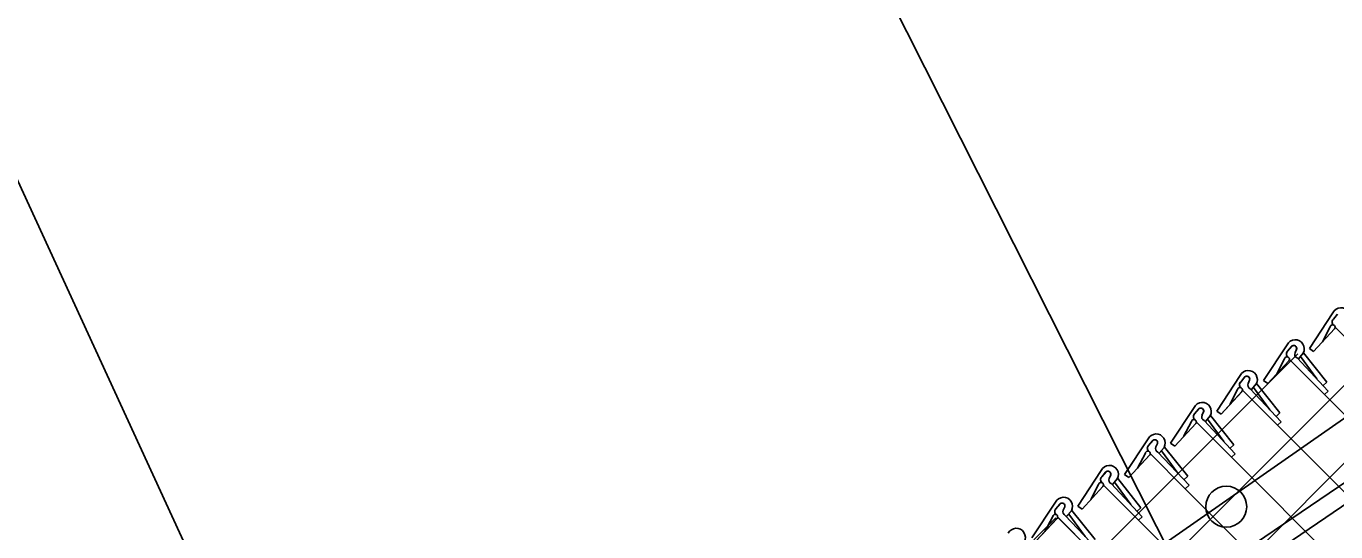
# Model space of a CAD drawing. Extents: x 0 to 1270, y 0 to 830.
# Drawn here: x 613.6 to 681.4, y 683.1 to 709.3 of the extents above; entities that cross this region are included whole.
import ezdxf

# ---------------------------------------------------------------- set-up
doc = ezdxf.new("R2010")
doc.units = 0
for name, color, linetype in [('CT_Dimensions', 7, 'Continuous'), ('sb_Chainlink Fence', 7, 'Continuous'), ('sb_Existing Structural Steel', 7, 'Continuous')]:
    doc.layers.add(name, color=color, linetype=linetype)

msp = doc.modelspace()

# ---------------------------------------------------------------- linework, layer by layer
at = {"layer": 'CT_Dimensions'}
for p, q in [((673.699, 680.237), (606.11, 814.054)), ((628.702, 667.513), (570.15, 794.602))]:
    msp.add_line(p, q, dxfattribs=at)
at = {"layer": 'sb_Chainlink Fence'}
for p, q in [((632.715, 637.609), (703.105, 707.999)), ((632.709, 641.634), (691.819, 700.743)), ((681.217, 694.478), (679.999, 692.633)), ((681.241, 694.143), (681.464, 694.407)), ((681.443, 694.385), (681.241, 694.143)), ((680.222, 692.481), (681.307, 693.649)), ((680.222, 692.481), (681.3, 693.643)), ((681.079, 693.75), (680.673, 692.974)), ((681.329, 693.724), (683.143, 691.903)), ((632.704, 645.66), (679.398, 692.353)), ((678.851, 692.821), (677.633, 690.976)), ((678.875, 692.486), (679.098, 692.75)), ((679.077, 692.728), (678.875, 692.486)), ((679.338, 692.585), (679.256, 692.408)), ((679.257, 692.414), (679.338, 692.581)), ((679.43, 692.091), (679.677, 692.384)), ((679.433, 692.095), (679.679, 692.385)), ((679.677, 692.384), (679.696, 692.418)), ((679.696, 692.418), (679.711, 692.454)), ((680.908, 690.888), (679.701, 692.405)), ((679.999, 692.633), (680.222, 692.481)), ((677.856, 690.824), (678.941, 691.992)), ((677.856, 690.824), (678.934, 691.986)), ((678.713, 692.093), (678.307, 691.317)), ((678.963, 692.067), (680.777, 690.246)), ((679.362, 692.138), (680.975, 690.425)), ((680.388, 691.054), (679.54, 692.209)), ((676.42, 691.229), (675.202, 689.384)), ((676.444, 690.894), (676.667, 691.158)), ((676.646, 691.136), (676.444, 690.894)), ((676.907, 690.993), (676.825, 690.816)), ((676.826, 690.823), (676.907, 690.989)), ((677.265, 690.826), (677.28, 690.862)), ((677.633, 690.976), (677.856, 690.824)), ((680.908, 690.888), (680.71, 690.709)), ((675.425, 689.232), (676.51, 690.401)), ((675.425, 689.232), (676.503, 690.394)), ((676.281, 690.501), (675.876, 689.725)), ((676.532, 690.475), (678.346, 688.654)), ((676.931, 690.547), (678.544, 688.833)), ((676.999, 690.499), (677.246, 690.792)), ((677.002, 690.503), (677.248, 690.793)), ((677.957, 689.462), (677.109, 690.617)), ((677.246, 690.792), (677.265, 690.826)), ((678.477, 689.296), (677.27, 690.814)), ((680.975, 690.425), (680.777, 690.246)), ((680.777, 690.246), (716.774, 654.25)), ((674.035, 689.579), (672.817, 687.735)), ((674.059, 689.245), (674.281, 689.508)), ((673.896, 688.852), (673.49, 688.076)), ((674.261, 689.487), (674.059, 689.245)), ((674.147, 688.826), (675.961, 687.005)), ((674.522, 689.344), (674.44, 689.167)), ((674.44, 689.173), (674.522, 689.34)), ((674.546, 688.897), (676.159, 687.184)), ((674.613, 688.849), (674.861, 689.143)), ((674.617, 688.854), (674.862, 689.144)), ((675.572, 687.813), (674.723, 688.968)), ((674.861, 689.143), (674.879, 689.177)), ((674.879, 689.177), (674.895, 689.213)), ((676.091, 687.647), (674.885, 689.164)), ((675.202, 689.384), (675.425, 689.232)), ((678.477, 689.296), (678.279, 689.117)), ((678.544, 688.833), (678.346, 688.654)), ((673.04, 687.582), (674.125, 688.751)), ((673.04, 687.582), (674.118, 688.744)), ((678.346, 688.654), (714.215, 652.778)), ((671.649, 687.945), (670.431, 686.101)), ((671.673, 687.611), (671.895, 687.874)), ((671.875, 687.853), (671.673, 687.611)), ((672.136, 687.71), (672.054, 687.533)), ((672.054, 687.539), (672.135, 687.706)), ((672.227, 687.215), (672.475, 687.508)), ((672.231, 687.22), (672.476, 687.509)), ((672.475, 687.508), (672.493, 687.542)), ((672.493, 687.542), (672.509, 687.579)), ((673.705, 686.013), (672.499, 687.53)), ((672.817, 687.735), (673.04, 687.582)), ((676.091, 687.647), (675.893, 687.468)), ((670.653, 685.948), (671.738, 687.117)), ((670.653, 685.948), (671.731, 687.11)), ((671.51, 687.217), (671.104, 686.442)), ((671.761, 687.192), (673.575, 685.37)), ((672.16, 687.263), (673.772, 685.55)), ((673.186, 686.179), (672.337, 687.334)), ((676.159, 687.184), (675.961, 687.005)), ((675.961, 687.005), (711.655, 651.307)), ((669.226, 686.318), (668.008, 684.473)), ((669.25, 685.983), (669.473, 686.247)), ((669.452, 686.225), (669.25, 685.983)), ((668.231, 684.321), (669.316, 685.489)), ((668.231, 684.321), (669.309, 685.483)), ((669.087, 685.59), (668.682, 684.814)), ((669.338, 685.564), (671.152, 683.743)), ((669.357, 685.545), (706.73, 648.172)), ((669.713, 686.082), (669.631, 685.905)), ((669.632, 685.911), (669.713, 686.078)), ((669.737, 685.635), (671.35, 683.922)), ((669.805, 685.588), (670.052, 685.881)), ((669.808, 685.592), (670.054, 685.882)), ((670.763, 684.551), (669.915, 685.706)), ((670.052, 685.881), (670.071, 685.915)), ((670.071, 685.915), (670.086, 685.951)), ((671.283, 684.385), (670.076, 685.902)), ((670.431, 686.101), (670.653, 685.948)), ((673.705, 686.013), (673.507, 685.833)), ((673.772, 685.55), (673.575, 685.37)), ((673.575, 685.37), (709.142, 649.789)), ((666.853, 684.668), (665.635, 682.824)), ((666.877, 684.334), (667.1, 684.597)), ((667.079, 684.576), (666.877, 684.334)), ((667.34, 684.433), (667.258, 684.256)), ((667.259, 684.262), (667.34, 684.429)), ((667.432, 683.938), (667.679, 684.231)), ((667.435, 683.943), (667.681, 684.233)), ((667.679, 684.231), (667.698, 684.266)), ((667.698, 684.266), (667.713, 684.302)), ((668.91, 682.736), (667.703, 684.253)), ((668.008, 684.473), (668.231, 684.321)), ((671.283, 684.385), (671.085, 684.206)), ((632.699, 649.685), (666.879, 683.865)), ((665.858, 682.671), (666.943, 683.84)), ((665.858, 682.671), (666.936, 683.833)), ((666.715, 683.941), (666.309, 683.165)), ((666.965, 683.915), (668.779, 682.094)), ((666.982, 683.89), (704.329, 646.543)), ((667.364, 683.986), (668.977, 682.273)), ((668.39, 682.902), (667.542, 684.057)), ((671.35, 683.922), (671.152, 683.743))]:
    msp.add_line(p, q, dxfattribs=at)
for centre, radius, start, end in [((681.636, 694.27), 0.468, 330.77313, 153.67978), ((681.205, 693.728), 0.128, 319.02146, 170.06956), ((681.371, 694.002), 0.192, 140.20166, 233.00525), ((681.376, 694.002), 0.195, 133.66719, 232.23436), ((679.27, 692.613), 0.468, 330.77313, 153.67978), ((679.005, 692.345), 0.192, 140.20166, 233.00525), ((679.01, 692.345), 0.195, 133.66719, 232.23436), ((679.193, 692.631), 0.152, 342.51476, 140.13681), ((679.194, 692.632), 0.152, 340.73436, 129.2174), ((679.45, 692.328), 0.209, 156.48328, 245.15783), ((678.839, 692.071), 0.128, 319.02146, 170.06956), ((676.574, 690.753), 0.192, 140.20166, 233.00525), ((676.579, 690.753), 0.195, 133.66719, 232.23436), ((676.839, 691.021), 0.468, 330.77313, 153.67978), ((676.762, 691.039), 0.152, 342.51476, 140.13681), ((676.763, 691.04), 0.152, 340.73436, 129.2174), ((676.407, 690.479), 0.128, 319.02146, 170.06956), ((677.019, 690.737), 0.209, 156.48328, 245.15783), ((674.454, 689.372), 0.468, 330.77313, 153.67978), ((674.377, 689.39), 0.152, 342.51476, 140.13681), ((674.378, 689.39), 0.152, 340.73436, 129.2174), ((674.022, 688.829), 0.128, 319.02146, 170.06956), ((674.188, 689.103), 0.192, 140.20166, 233.00525), ((674.194, 689.103), 0.195, 133.66719, 232.23436), ((674.634, 689.087), 0.209, 156.48328, 245.15783), ((672.068, 687.738), 0.468, 330.77313, 153.67978), ((671.802, 687.469), 0.192, 140.20166, 233.00525), ((671.808, 687.469), 0.195, 133.66719, 232.23436), ((671.991, 687.755), 0.152, 342.51476, 140.13681), ((671.992, 687.756), 0.152, 340.73436, 129.2174), ((672.248, 687.453), 0.209, 156.48328, 245.15783), ((671.636, 687.195), 0.128, 319.02146, 170.06956), ((669.645, 686.11), 0.468, 330.77313, 153.67978), ((669.568, 686.128), 0.152, 342.51476, 140.13681), ((669.569, 686.129), 0.152, 340.73436, 129.2174), ((669.213, 685.568), 0.128, 319.02146, 170.06956), ((669.38, 685.841), 0.192, 140.20166, 233.00525), ((669.385, 685.842), 0.195, 133.66719, 232.23436), ((669.825, 685.825), 0.209, 156.48328, 245.15783), ((667.273, 684.461), 0.468, 330.77313, 153.67978), ((667.007, 684.192), 0.192, 140.20166, 233.00525), ((667.012, 684.192), 0.195, 133.66719, 232.23436), ((667.196, 684.479), 0.152, 342.51476, 140.13681), ((667.196, 684.479), 0.152, 340.73436, 129.2174), ((667.452, 684.176), 0.209, 156.48328, 245.15783), ((666.841, 683.918), 0.128, 319.02146, 170.06956), ((664.828, 682.858), 0.468, 330.77313, 153.67978)]:
    msp.add_arc(centre, radius, start, end, dxfattribs=at)
at = {"layer": 'sb_Existing Structural Steel'}
for p, q in [((702.065, 703.131), (633.385, 655.295)), ((635.662, 654.304), (699.717, 697.865)), ((636.168, 653.485), (700.026, 696.938))]:
    msp.add_line(p, q, dxfattribs=at)
msp.add_circle((675.695, 684.442), 1.06, dxfattribs=at)

doc.saveas('drawing.dxf')
